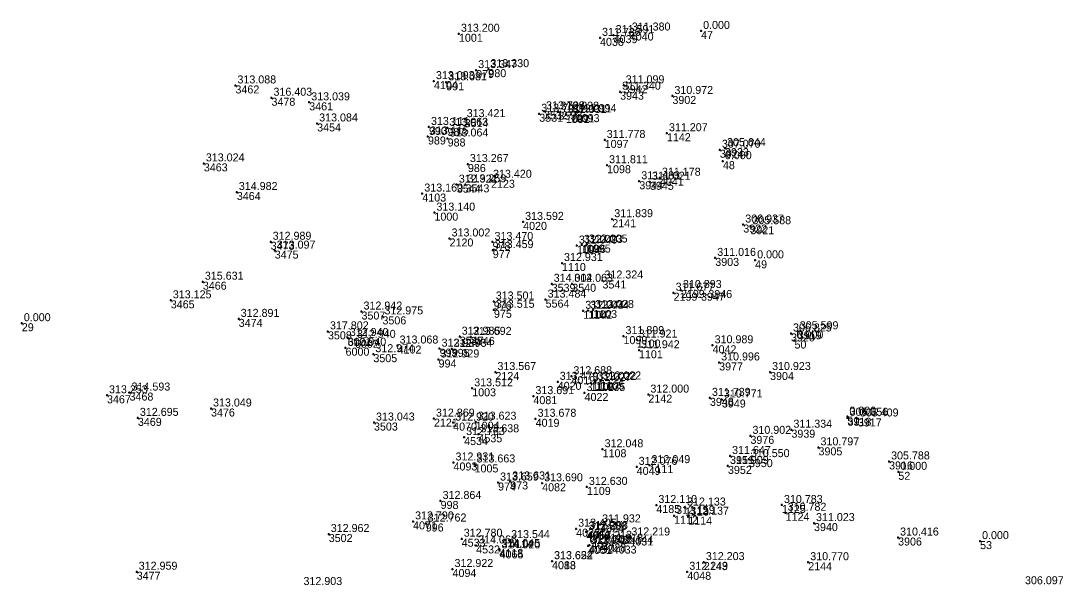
# Model space of a CAD drawing. Extents: x -829398 to -819400, y -1074439 to -1067977.
# Drawn here: x -820526.5 to -820370.2, y -1068320.8 to -1068236.1 of the extents above; entities that cross this region are included whole.
import ezdxf

# ---------------------------------------------------------------- set-up
doc = ezdxf.new("R2010")
doc.units = 0
for name, color, linetype in [('Vrstva 60', 7, 'Continuous'), ('Vrstva 61', 7, 'Continuous'), ('Čísla bodů_doměření_2012', 7, 'Continuous')]:
    doc.layers.add(name, color=color, linetype=linetype)

# ---------------------------------------------------------------- blocks, each defined once
blk = doc.blocks.new('BOD')
at = {"layer": 'Čísla bodů_doměření_2012'}
for p, q in [((-0.15, 0), (0.15, 0)), ((0, -0.15), (0, 0.15))]:
    blk.add_line(p, q, dxfattribs=at)

msp = doc.modelspace()

# ---------------------------------------------------------------- block references
at = {"layer": 'Vrstva 60'}
for p in [(-820424.47, -1068237.64), (-820460.77, -1068238.059), (-820439.622, -1068238.672), (-820437.579, -1068238.265), (-820435.162, -1068237.875), (-820458.187, -1068243.51), (-820456.357, -1068243.371), (-820464.522, -1068245.165), (-820462.673, -1068245.343), (-820494.276, -1068245.81), (-820436.614, -1068246.749), (-820436.075, -1068245.788), (-820488.874, -1068247.656), (-820483.216, -1068248.344), (-820428.77, -1068247.391), (-820448.734, -1068250.058), (-820448.02, -1068249.694), (-820445.862, -1068249.751), (-820444.012, -1068250.156), (-820443.266, -1068250.111), (-820482.028, -1068251.51), (-820459.911, -1068250.863), (-820444.753, -1068250.243), (-820465.266, -1068252.034), (-820462.502, -1068252.178), (-820429.59, -1068252.978), (-820465.415, -1068253.466), (-820462.466, -1068253.764), (-820438.922, -1068253.987), (-820421.658, -1068255.455), (-820420.879, -1068255.211), (-820499.017, -1068257.5), (-820459.43, -1068257.598), (-820438.564, -1068257.775), (-820421.2, -1068257.17), (-820461.091, -1068260.687), (-820459.78, -1068260.643), (-820455.96, -1068259.957), (-820433.738, -1068260.181), (-820432.144, -1068260.262), (-820430.642, -1068259.647), (-820494.071, -1068261.794), (-820466.263, -1068262.025), (-820464.447, -1068264.887), (-820451.15, -1068266.274), (-820437.786, -1068265.869), (-820418.147, -1068266.672), (-820417.079, -1068266.921), (-820462.177, -1068268.761), (-820488.997, -1068269.254), (-820455.736, -1068269.286), (-820443.091, -1068269.827), (-820442.341, -1068269.721), (-820441.593, -1068269.671), (-820488.386, -1068270.581), (-820455.702, -1068270.507), (-820422.346, -1068271.676), (-820445.324, -1068272.443), (-820416.37, -1068272.04), (-820439.253, -1068275.063), (-820499.166, -1068275.244), (-820446.869, -1068275.559), (-820443.782, -1068275.559), (-820427.492, -1068276.491), (-820503.971, -1068278.038), (-820455.557, -1068278.213), (-820447.777, -1068277.928), (-820428.59, -1068276.897), (-820475.378, -1068279.72), (-820455.529, -1068279.459), (-820442.127, -1068279.613), (-820441.383, -1068279.58), (-820440.642, -1068279.489), (-820493.787, -1068280.82), (-820472.24, -1068280.45), (-820526.3, -1068281.47), (-820480.409, -1068282.691), (-820409.981, -1068282.68), (-820477.436, -1068283.687), (-820476.364, -1068283.956), (-820460.658, -1068283.486), (-820458.982, -1068283.521), (-820436.101, -1068283.407), (-820434.118, -1068283.917), (-820410.992, -1068283.008), (-820410.47, -1068284.07), (-820477.772, -1068285.142), (-820469.966, -1068284.817), (-820463.675, -1068285.282), (-820461.858, -1068285.315), (-820433.781, -1068285.526), (-820422.744, -1068284.78), (-820473.598, -1068286.114), (-820463.825, -1068286.908), (-820421.766, -1068287.353), (-820455.305, -1068288.799), (-820414.13, -1068288.789), (-820445.967, -1068290.259), (-820443.917, -1068289.418), (-820441.024, -1068290.423), (-820440.294, -1068290.273), (-820439.559, -1068290.201), (-820513.534, -1068292.28), (-820510.154, -1068291.872), (-820458.783, -1068291.231), (-820441.941, -1068291.936), (-820432.371, -1068292.178), (-820449.608, -1068292.407), (-820423.145, -1068292.666), (-820421.354, -1068292.91), (-820497.938, -1068294.262), (-820508.903, -1068295.669), (-820473.507, -1068296.367), (-820464.52, -1068295.777), (-820461.638, -1068296.375), (-820458.259, -1068296.237), (-820449.278, -1068295.803), (-820402.54, -1068295.48), (-820402.517, -1068295.65), (-820400.972, -1068295.756), (-820459.995, -1068298.547), (-820457.848, -1068298.13), (-820417.075, -1068298.362), (-820410.929, -1068297.438), (-820406.87, -1068300.088), (-820439.234, -1068300.372), (-820420.128, -1068301.383), (-820461.585, -1068302.356), (-820458.433, -1068302.652), (-820434.126, -1068303.014), (-820432.205, -1068302.756), (-820420.443, -1068302.87), (-820417.307, -1068301.853), (-820396.291, -1068302.199), (-820394.9, -1068303.76), (-820454.907, -1068305.364), (-820453.082, -1068305.205), (-820448.299, -1068305.473), (-820441.594, -1068306.022), (-820463.521, -1068308.125), (-820431.176, -1068308.737), (-820426.878, -1068309.115), (-820412.353, -1068308.73), (-820428.517, -1068310.358), (-820426.396, -1068310.482), (-820411.794, -1068309.897), (-820467.65, -1068311.193), (-820465.752, -1068311.512), (-820443.201, -1068312.289), (-820441.531, -1068312.64), (-820439.617, -1068311.643), (-820407.544, -1068311.446), (-820480.292, -1068313.085), (-820460.357, -1068313.789), (-820453.248, -1068314.003), (-820441.686, -1068312.776), (-820440.928, -1068314.096), (-820435.223, -1068313.605), (-820394.941, -1068313.613), (-820382.65, -1068314.15), (-820458.192, -1068314.797), (-820454.71, -1068315.34), (-820454.68, -1068315.545), (-820441.409, -1068314.874), (-820441.194, -1068314.765), (-820439.273, -1068314.539), (-820437.715, -1068314.813), (-820446.821, -1068317.172), (-820446.808, -1068317.153), (-820424.056, -1068317.297), (-820408.408, -1068317.312), (-820509.081, -1068318.74), (-820461.733, -1068318.335), (-820426.537, -1068318.752)]:
    msp.add_blockref('BOD', p, dxfattribs=at)

# ---------------------------------------------------------------- texts
for s, p in [('1001', (-820460.77, -1068239.259)), ('4038', (-820439.622, -1068239.872)), ('4039', (-820437.579, -1068239.465)), ('4040', (-820435.162, -1068239.075)), ('47', (-820424.47, -1068238.84)), ('979', (-820458.187, -1068244.71)), ('980', (-820456.357, -1068244.571)), ('4104', (-820464.522, -1068246.365)), ('3462', (-820494.276, -1068247.01)), ('991', (-820462.673, -1068246.543)), ('3943', (-820436.614, -1068247.949)), ('3942', (-820436.075, -1068246.988)), ('3478', (-820488.874, -1068248.856)), ('3461', (-820483.216, -1068249.544)), ('3902', (-820428.77, -1068248.591)), ('3532', (-820448.02, -1068250.894)), ('3533', (-820445.862, -1068250.951)), ('3454', (-820482.028, -1068252.71)), ('3514', (-820459.911, -1068252.063)), ('3531', (-820448.734, -1068251.258)), ('1092', (-820444.753, -1068251.443)), ('1091', (-820444.012, -1068251.356)), ('1093', (-820443.266, -1068251.311)), ('990', (-820465.266, -1068253.234)), ('987', (-820462.502, -1068253.378)), ('1142', (-820429.59, -1068254.178)), ('989', (-820465.415, -1068254.666)), ('988', (-820462.466, -1068254.964)), ('1097', (-820438.922, -1068255.187)), ('3924', (-820421.658, -1068256.655)), ('3923', (-820420.879, -1068256.411)), ('3463', (-820499.017, -1068258.7)), ('986', (-820459.43, -1068258.798)), ('1098', (-820438.564, -1068258.975)), ('48', (-820421.2, -1068258.37)), ('3544', (-820461.091, -1068261.887)), ('3543', (-820459.78, -1068261.843)), ('2123', (-820455.96, -1068261.157)), ('3944', (-820433.738, -1068261.381)), ('3945', (-820432.144, -1068261.462)), ('4041', (-820430.642, -1068260.847)), ('3464', (-820494.071, -1068262.994)), ('4103', (-820466.263, -1068263.225)), ('1000', (-820464.447, -1068266.087)), ('4020', (-820451.15, -1068267.474)), ('2141', (-820437.786, -1068267.069)), ('3922', (-820418.147, -1068267.872)), ('3921', (-820417.079, -1068268.121)), ('2120', (-820462.177, -1068269.961)), ('3473', (-820488.997, -1068270.454)), ('978', (-820455.736, -1068270.486)), ('1094', (-820443.091, -1068271.027)), ('1096', (-820442.341, -1068270.921)), ('1095', (-820441.593, -1068270.871)), ('3475', (-820488.386, -1068271.781)), ('977', (-820455.702, -1068271.707)), ('3903', (-820422.346, -1068272.876)), ('1110', (-820445.324, -1068273.643)), ('49', (-820416.37, -1068273.24)), ('3466', (-820499.166, -1068276.444)), ('3539', (-820446.869, -1068276.759)), ('3540', (-820443.782, -1068276.759)), ('3541', (-820439.253, -1068276.263)), ('2199-3946', (-820427.492, -1068277.691)), ('3465', (-820503.971, -1068279.238)), ('5564', (-820447.777, -1068279.128)), ('2199-3947', (-820428.59, -1068278.097)), ('976', (-820455.557, -1068279.413)), ('975', (-820455.529, -1068280.659)), ('1104', (-820442.127, -1068280.813)), ('1102', (-820441.383, -1068280.78)), ('1103', (-820440.642, -1068280.689)), ('3474', (-820493.787, -1068282.02)), ('3507', (-820475.378, -1068280.92)), ('3506', (-820472.24, -1068281.65)), ('29', (-820526.3, -1068282.67)), ('3508', (-820480.409, -1068283.891)), ('3919', (-820409.981, -1068283.88)), ('6001', (-820477.436, -1068284.887)), ('6002', (-820476.364, -1068285.156)), ('3547', (-820460.658, -1068284.686)), ('3546', (-820458.982, -1068284.721)), ('1099', (-820436.101, -1068284.607)), ('1100', (-820434.118, -1068285.117)), ('3920', (-820410.992, -1068284.208)), ('50', (-820410.47, -1068285.27)), ('6000', (-820477.772, -1068286.342)), ('4102', (-820469.966, -1068286.017)), ('993', (-820463.675, -1068286.482)), ('995', (-820461.858, -1068286.515)), ('1101', (-820433.781, -1068286.726)), ('4042', (-820422.744, -1068285.98)), ('3505', (-820473.598, -1068287.314)), ('994', (-820463.825, -1068288.108)), ('3977', (-820421.766, -1068288.553)), ('2124', (-820455.305, -1068289.999)), ('3904', (-820414.13, -1068289.989)), ('4020', (-820445.967, -1068291.459)), ('4019', (-820443.917, -1068290.618)), ('1106', (-820441.024, -1068291.623)), ('1107', (-820440.294, -1068291.473)), ('1105', (-820439.559, -1068291.401)), ('3468', (-820510.154, -1068293.072)), ('1003', (-820458.783, -1068292.431)), ('4022', (-820441.941, -1068293.136)), ('2142', (-820432.371, -1068293.378)), ('3467', (-820513.534, -1068293.48)), ('4081', (-820449.608, -1068293.607)), ('3948', (-820423.145, -1068293.866)), ('3949', (-820421.354, -1068294.11)), ('3476', (-820497.938, -1068295.462)), ('3469', (-820508.903, -1068296.869)), ('3503', (-820473.507, -1068297.567)), ('2121', (-820464.52, -1068296.977)), ('4070', (-820461.638, -1068297.575)), ('1004', (-820458.259, -1068297.437)), ('4019', (-820449.278, -1068297.003)), ('51', (-820402.54, -1068296.68)), ('3918', (-820402.517, -1068296.85)), ('3917', (-820400.972, -1068296.956)), ('4535', (-820457.848, -1068299.33)), ('3976', (-820417.075, -1068299.562)), ('3939', (-820410.929, -1068298.638)), ('4534', (-820459.995, -1068299.747)), ('1108', (-820439.234, -1068301.572)), ('3951', (-820420.128, -1068302.583)), ('3905', (-820406.87, -1068301.288)), ('4093', (-820461.585, -1068303.556)), ('1005', (-820458.433, -1068303.852)), ('4049', (-820434.126, -1068304.214)), ('1111', (-820432.205, -1068303.956)), ('3952', (-820420.443, -1068304.07)), ('3950', (-820417.307, -1068303.053)), ('3916', (-820396.291, -1068303.399)), ('52', (-820394.9, -1068304.96)), ('974', (-820454.907, -1068306.564)), ('973', (-820453.082, -1068306.405)), ('4082', (-820448.299, -1068306.673)), ('1109', (-820441.594, -1068307.222)), ('998', (-820463.521, -1068309.325)), ('4185', (-820431.176, -1068309.937)), ('1113', (-820426.878, -1068310.315)), ('1125', (-820412.353, -1068309.93)), ('1112', (-820428.517, -1068311.558)), ('1114', (-820426.396, -1068311.682)), ('1124', (-820411.794, -1068311.097)), ('4071', (-820467.65, -1068312.393)), ('996', (-820465.752, -1068312.712)), ('4023', (-820443.201, -1068313.489)), ('4024', (-820439.617, -1068312.843)), ('3940', (-820407.544, -1068312.646)), ('3502', (-820480.292, -1068314.285)), ('4533', (-820460.357, -1068314.989)), ('4114', (-820453.248, -1068315.203)), ('4050', (-820441.686, -1068313.976)), ('4053', (-820441.531, -1068313.84)), ('4031', (-820435.223, -1068314.805)), ('3906', (-820394.941, -1068314.813)), ('4532', (-820458.192, -1068315.997)), ('4118', (-820454.71, -1068316.54)), ('4065', (-820454.68, -1068316.745)), ('4051', (-820441.409, -1068316.074)), ('4052', (-820441.194, -1068315.965)), ('4027', (-820440.928, -1068315.296)), ('4028', (-820439.273, -1068315.739)), ('4033', (-820437.715, -1068316.013)), ('53', (-820382.65, -1068315.35)), ('4083', (-820446.821, -1068318.372)), ('4018', (-820446.808, -1068318.353)), ('3477', (-820509.081, -1068319.94)), ('4094', (-820461.733, -1068319.535)), ('4048', (-820426.537, -1068319.952)), ('2143', (-820424.056, -1068318.497)), ('2144', (-820408.408, -1068318.512))]:
    msp.add_text(s, height=1.2, dxfattribs=at).set_placement(p)
at = {"layer": 'Vrstva 61'}
for s, p in [('313.200', (-820460.47, -1068237.759)), ('311.736', (-820439.322, -1068238.372)), ('311.591', (-820437.279, -1068237.965)), ('311.380', (-820434.862, -1068237.575)), ('0.000', (-820424.17, -1068237.34)), ('313.347', (-820457.887, -1068243.21)), ('313.330', (-820456.057, -1068243.071)), ('313.093', (-820464.222, -1068244.865)), ('313.088', (-820493.976, -1068245.51)), ('313.081', (-820462.373, -1068245.043)), ('311.340', (-820436.314, -1068246.449)), ('311.099', (-820435.775, -1068245.488)), ('316.403', (-820488.574, -1068247.356)), ('313.039', (-820482.916, -1068248.044)), ('310.972', (-820428.47, -1068247.091)), ('313.708', (-820447.72, -1068249.394)), ('312.038', (-820445.562, -1068249.451)), ('313.084', (-820481.728, -1068251.21)), ('313.421', (-820459.611, -1068250.563)), ('313.701', (-820448.434, -1068249.758)), ('312.031', (-820444.453, -1068249.943)), ('312.011', (-820443.712, -1068249.856)), ('311.994', (-820442.966, -1068249.811)), ('313.111', (-820464.966, -1068251.734)), ('313.063', (-820462.202, -1068251.878)), ('311.207', (-820429.29, -1068252.678)), ('313.115', (-820465.115, -1068253.166)), ('313.064', (-820462.166, -1068253.464)), ('311.778', (-820438.622, -1068253.687)), ('307.070', (-820421.358, -1068255.155)), ('305.644', (-820420.579, -1068254.911)), ('313.024', (-820498.717, -1068257.2)), ('313.267', (-820459.13, -1068257.298)), ('311.811', (-820438.264, -1068257.475)), ('0.000', (-820420.9, -1068256.87)), ('312.921', (-820460.791, -1068260.387)), ('313.259', (-820459.48, -1068260.343)), ('313.420', (-820455.66, -1068259.657)), ('311.483', (-820433.438, -1068259.881)), ('311.021', (-820431.844, -1068259.962)), ('311.178', (-820430.342, -1068259.347)), ('314.982', (-820493.771, -1068261.494)), ('313.160', (-820465.963, -1068261.725)), ('313.140', (-820464.147, -1068264.587)), ('313.592', (-820450.85, -1068265.974)), ('311.839', (-820437.486, -1068265.569)), ('306.937', (-820417.847, -1068266.372)), ('305.588', (-820416.779, -1068266.621)), ('312.989', (-820488.697, -1068268.954)), ('313.002', (-820461.877, -1068268.461)), ('313.470', (-820455.436, -1068268.986)), ('312.049', (-820442.791, -1068269.527)), ('312.023', (-820442.041, -1068269.421)), ('312.005', (-820441.293, -1068269.371)), ('313.097', (-820488.086, -1068270.281)), ('313.459', (-820455.402, -1068270.207)), ('311.016', (-820422.046, -1068271.376)), ('312.931', (-820445.024, -1068272.143)), ('0.000', (-820416.07, -1068271.74)), ('315.631', (-820498.866, -1068274.944)), ('314.004', (-820446.569, -1068275.259)), ('312.063', (-820443.482, -1068275.259)), ('312.324', (-820438.953, -1068274.763)), ('310.893', (-820427.192, -1068276.191)), ('313.125', (-820503.671, -1068277.738)), ('313.484', (-820447.477, -1068277.628)), ('311.677', (-820428.29, -1068276.597)), ('313.501', (-820455.257, -1068277.913)), ('313.515', (-820455.229, -1068279.159)), ('312.044', (-820441.827, -1068279.313)), ('312.034', (-820441.083, -1068279.28)), ('312.028', (-820440.342, -1068279.189)), ('312.891', (-820493.487, -1068280.52)), ('312.942', (-820475.078, -1068279.42)), ('312.975', (-820471.94, -1068280.15)), ('0.000', (-820526, -1068281.17)), ('317.802', (-820480.109, -1068282.391)), ('305.599', (-820409.681, -1068282.38)), ('312.940', (-820477.136, -1068283.387)), ('312.940', (-820476.064, -1068283.656)), ('312.985', (-820460.358, -1068283.186)), ('313.692', (-820458.682, -1068283.221)), ('311.899', (-820435.801, -1068283.107)), ('311.921', (-820433.818, -1068283.617)), ('306.825', (-820410.692, -1068282.708)), ('0.000', (-820410.17, -1068283.77)), ('312.940', (-820477.472, -1068284.842)), ('313.068', (-820469.666, -1068284.517)), ('312.937', (-820463.375, -1068284.982)), ('312.934', (-820461.558, -1068285.015)), ('311.942', (-820433.481, -1068285.226)), ('310.989', (-820422.444, -1068284.48)), ('312.974', (-820473.298, -1068285.814)), ('312.929', (-820463.525, -1068286.608)), ('310.996', (-820421.466, -1068287.053)), ('313.567', (-820455.005, -1068288.499)), ('310.923', (-820413.83, -1068288.489)), ('313.479', (-820445.667, -1068289.959)), ('312.688', (-820443.617, -1068289.118)), ('312.027', (-820440.724, -1068290.123)), ('312.022', (-820439.994, -1068289.973)), ('312.022', (-820439.259, -1068289.901)), ('314.593', (-820509.854, -1068291.572)), ('313.512', (-820458.483, -1068290.931)), ('311.935', (-820441.641, -1068291.636)), ('313.253', (-820513.234, -1068291.98)), ('313.691', (-820449.308, -1068292.107)), ('312.000', (-820432.071, -1068291.878)), ('311.739', (-820422.845, -1068292.366)), ('310.771', (-820421.054, -1068292.61)), ('313.049', (-820497.638, -1068293.962)), ('312.695', (-820508.603, -1068295.369)), ('313.043', (-820473.207, -1068296.067)), ('312.869', (-820464.22, -1068295.477)), ('312.920', (-820461.338, -1068296.075)), ('313.623', (-820457.959, -1068295.937)), ('313.678', (-820448.978, -1068295.503)), ('0.000', (-820402.24, -1068295.18)), ('306.356', (-820402.217, -1068295.35)), ('305.409', (-820400.672, -1068295.456)), ('313.638', (-820457.548, -1068297.83)), ('310.902', (-820416.775, -1068298.062)), ('311.334', (-820410.629, -1068297.138)), ('312.763', (-820459.695, -1068298.247)), ('312.048', (-820438.934, -1068300.072)), ('311.647', (-820419.828, -1068301.083)), ('310.797', (-820406.57, -1068299.788)), ('312.931', (-820461.285, -1068302.056)), ('313.663', (-820458.133, -1068302.352)), ('312.076', (-820433.826, -1068302.714)), ('312.049', (-820431.905, -1068302.456)), ('311.909', (-820420.143, -1068302.57)), ('310.550', (-820417.007, -1068301.553)), ('305.788', (-820395.991, -1068301.899)), ('0.000', (-820394.6, -1068303.46)), ('313.659', (-820454.607, -1068305.064)), ('313.631', (-820452.782, -1068304.905)), ('313.690', (-820447.999, -1068305.173)), ('312.630', (-820441.294, -1068305.722)), ('312.864', (-820463.221, -1068307.825)), ('312.110', (-820430.876, -1068308.437)), ('312.133', (-820426.578, -1068308.815)), ('310.783', (-820412.053, -1068308.43)), ('312.159', (-820428.217, -1068310.058)), ('312.137', (-820426.096, -1068310.182)), ('310.782', (-820411.494, -1068309.597)), ('312.790', (-820467.35, -1068310.893)), ('312.762', (-820465.452, -1068311.212)), ('313.405', (-820442.901, -1068311.989)), ('311.932', (-820439.317, -1068311.343)), ('311.023', (-820407.244, -1068311.146)), ('312.962', (-820479.992, -1068312.785)), ('312.780', (-820460.057, -1068313.489)), ('313.544', (-820452.948, -1068313.703)), ('312.883', (-820441.386, -1068312.476)), ('312.298', (-820441.231, -1068312.34)), ('312.219', (-820434.923, -1068313.305)), ('310.416', (-820394.641, -1068313.313)), ('314.066', (-820457.892, -1068314.497)), ('314.045', (-820454.41, -1068315.04)), ('314.020', (-820454.38, -1068315.245)), ('313.048', (-820441.109, -1068314.574)), ('312.203', (-820440.894, -1068314.465)), ('312.213', (-820440.628, -1068313.796)), ('311.918', (-820438.973, -1068314.239)), ('312.144', (-820437.415, -1068314.513)), ('0.000', (-820382.35, -1068313.85)), ('313.624', (-820446.508, -1068316.853)), ('312.922', (-820461.433, -1068318.035)), ('313.652', (-820446.521, -1068316.872)), ('312.203', (-820423.756, -1068316.997)), ('310.770', (-820408.108, -1068317.012)), ('312.959', (-820508.781, -1068318.44)), ('312.249', (-820426.237, -1068318.452)), ('312.903', (-820484.076, -1068320.74)), ('306.097', (-820375.915, -1068320.621))]:
    msp.add_text(s, height=1.2, dxfattribs=at).set_placement(p)

doc.saveas('drawing.dxf')
